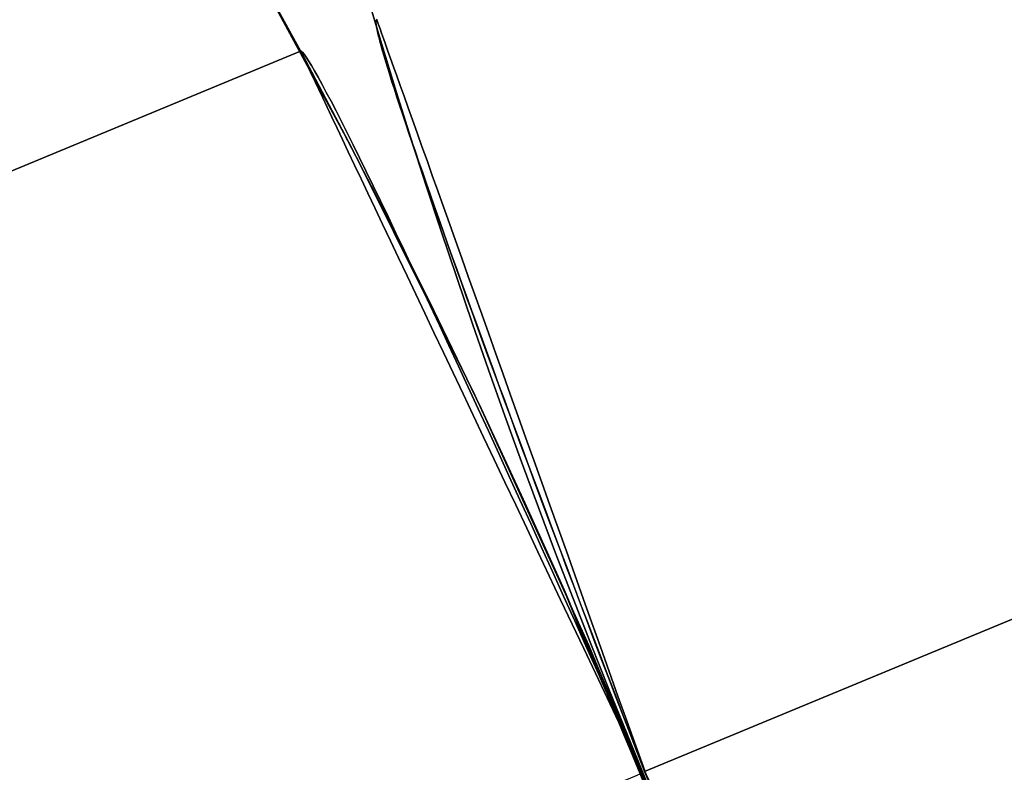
# Model space of a CAD drawing. Extents: x -3378 to 3007, y -425 to 173.
# Tile 338 of 396: x 2237.52 to 2239.37, y 21.33 to 22.75. Entities that reach past the tile are written whole.
import ezdxf

# ---------------------------------------------------------------- set-up
doc = ezdxf.new("R2010")
doc.units = 0
doc.layers.add('PREDEFINITO', color=7, linetype='CONTINUOUS')

msp = doc.modelspace()

# ---------------------------------------------------------------- linework, layer by layer
at = {"layer": 'PREDEFINITO'}
for p, q in [((2266.4102, 32.8145, 3155), (2238.6938, 21.334, 3155)), ((2266.4102, 32.8145, 1255), (2238.6938, 21.334, 1255)), ((2238.6938, 21.334, 2123.5), (2252.6679, 27.1222, 2123.5)), ((2238.6938, 21.334, 2126.5), (2252.6679, 27.1222, 2126.5)), ((2252.6679, 27.1222, 2347.0415), (2238.6938, 21.334, 2347.0415)), ((2252.6679, 27.1222, 2350.0415), (2238.6938, 21.334, 2350.0415)), ((2252.6679, 27.1222, 2570.5831), (2238.6938, 21.334, 2570.5831)), ((2252.6679, 27.1222, 2573.5831), (2238.6938, 21.334, 2573.5831)), ((2252.6679, 27.1222, 2797.1246), (2238.6938, 21.334, 2797.1246)), ((2252.6679, 27.1222, 2794.1246), (2238.6938, 21.334, 2794.1246)), ((2238.6938, 21.334, 3020.6661), (2252.6679, 27.1222, 3020.6661)), ((2238.6938, 21.334, 3017.6661), (2252.6679, 27.1222, 3017.6661)), ((2238.6938, 21.334, 1255), (2249.3184, 25.7349, 1255)), ((2238.6938, 21.334, 3155), (2249.3184, 25.7349, 3155)), ((2237.8966, 22.9611, 2295), (2238.1432, 22.5058, 2295)), ((2237.8966, 22.9611, 1820.0006), (2238.1432, 22.5058, 1820.0006)), ((2237.8966, 22.9611, 2057.5021), (2238.1432, 22.5058, 2057.5021)), ((2237.9519, 22.8623, 1345.0962), (2238.0674, 22.6498, 1345.0708)), ((2238.6938, 21.334, 1235), (2242.3893, 22.8647, 1235)), ((2238.6938, 21.334, 3175), (2242.3893, 22.8647, 3175)), ((2238.0496, 22.6831, 1830.0578), (2237.9611, 22.8456, 1830.0949)), ((2237.9611, 22.8456, 1845.7396), (2238.0496, 22.6831, 1845.7768)), ((2238.0496, 22.6831, 2254.1408), (2237.9611, 22.8456, 2254.178)), ((2237.9611, 22.8456, 2269.8227), (2238.0496, 22.6831, 2269.8599)), ((2238.0496, 22.6831, 1405.9747), (2237.9611, 22.8456, 1406.0119)), ((2237.9611, 22.8456, 1421.6566), (2238.0496, 22.6831, 1421.6937)), ((2205.7798, 9.3244, 2285), (2238.0461, 22.6896, 2285)), ((2238.0461, 22.6896, 2061.4585), (2205.7798, 9.3244, 2061.4585)), ((2238.0461, 22.6896, 1614.3754), (2205.7798, 9.3244, 1614.3754)), ((2238.0461, 22.6896, 2285), (2238.0477, 22.6893, 2284.9476)), ((2238.0477, 22.6893, 2285.0524), (2238.0461, 22.6896, 2285)), ((2238.047, 22.6878, 2061.5362), (2238.0462, 22.6894, 2061.4844)), ((2238.0462, 22.6894, 2061.4844), (2238.0462, 22.6894, 2061.4326)), ((2238.0462, 22.6894, 2061.4326), (2238.047, 22.6878, 2061.3808)), ((2238.047, 22.6878, 1614.2977), (2238.0462, 22.6894, 1614.3495)), ((2238.0462, 22.6894, 1614.3495), (2238.0462, 22.6894, 1614.4013)), ((2238.0462, 22.6894, 1614.4013), (2238.047, 22.6878, 1614.4531)), ((2238.0485, 22.6845, 2061.5879), (2238.047, 22.6878, 2061.5362)), ((2238.047, 22.6878, 2061.3808), (2238.0485, 22.6845, 2061.3291)), ((2238.0485, 22.6845, 1614.246), (2238.047, 22.6878, 1614.2977)), ((2238.047, 22.6878, 1614.4531), (2238.0485, 22.6845, 1614.5048)), ((2238.0477, 22.6893, 2284.9476), (2238.05, 22.6872, 2284.8953)), ((2238.05, 22.6872, 2285.1047), (2238.0477, 22.6893, 2285.0524)), ((2238.0508, 22.6797, 2061.6394), (2238.0485, 22.6845, 2061.5879)), ((2238.0485, 22.6845, 2061.3291), (2238.0508, 22.6797, 2061.2775)), ((2238.0508, 22.6797, 1614.1944), (2238.0485, 22.6845, 1614.246)), ((2238.0485, 22.6845, 1614.5048), (2238.0508, 22.6797, 1614.5563)), ((2238.1363, 22.519, 1830.0249), (2238.0496, 22.6831, 1830.0578)), ((2238.0496, 22.6831, 1845.7768), (2238.1363, 22.519, 1845.8097)), ((2238.1363, 22.519, 2254.108), (2238.0496, 22.6831, 2254.1408)), ((2238.0496, 22.6831, 2269.8599), (2238.1363, 22.519, 2269.8927)), ((2238.1363, 22.519, 1405.9418), (2238.0496, 22.6831, 1405.9747)), ((2238.0496, 22.6831, 1421.6937), (2238.1363, 22.519, 1421.7266)), ((2238.05, 22.6872, 2284.8953), (2238.0531, 22.6836, 2284.8432)), ((2238.0531, 22.6836, 2285.1568), (2238.05, 22.6872, 2285.1047)), ((2238.0531, 22.6836, 2284.8432), (2238.0569, 22.6782, 2284.7912)), ((2238.0569, 22.6782, 2285.2088), (2238.0531, 22.6836, 2285.1568)), ((2238.0539, 22.6732, 2061.6907), (2238.0508, 22.6797, 2061.6394)), ((2238.0508, 22.6797, 2061.2775), (2238.0539, 22.6732, 2061.2262)), ((2238.0539, 22.6732, 1614.1431), (2238.0508, 22.6797, 1614.1944)), ((2238.0508, 22.6797, 1614.5563), (2238.0539, 22.6732, 1614.6077)), ((2238.0577, 22.6652, 2061.7418), (2238.0539, 22.6732, 2061.6907)), ((2238.0539, 22.6732, 2061.2262), (2238.0577, 22.6652, 2061.1751)), ((2238.0577, 22.6652, 1614.0921), (2238.0539, 22.6732, 1614.1431)), ((2238.0539, 22.6732, 1614.6077), (2238.0577, 22.6652, 1614.6587)), ((2238.0569, 22.6782, 2284.7912), (2238.0614, 22.6712, 2284.7395)), ((2238.0614, 22.6712, 2285.2605), (2238.0569, 22.6782, 2285.2088)), ((2238.0623, 22.6556, 2061.7925), (2238.0577, 22.6652, 2061.7418)), ((2238.0577, 22.6652, 2061.1751), (2238.0623, 22.6556, 2061.1244)), ((2238.0623, 22.6556, 1614.0414), (2238.0577, 22.6652, 1614.0921)), ((2238.0577, 22.6652, 1614.6587), (2238.0623, 22.6556, 1614.7094)), ((2238.0614, 22.6712, 2284.7395), (2238.0667, 22.6626, 2284.6881)), ((2238.0667, 22.6626, 2285.3119), (2238.0614, 22.6712, 2285.2605)), ((2238.0676, 22.6443, 2061.8428), (2238.0623, 22.6556, 2061.7925)), ((2238.0623, 22.6556, 2061.1244), (2238.0676, 22.6443, 2061.0741)), ((2238.0676, 22.6443, 1613.991), (2238.0623, 22.6556, 1614.0414)), ((2238.0623, 22.6556, 1614.7094), (2238.0676, 22.6443, 1614.7598)), ((2238.0667, 22.6626, 2284.6881), (2238.0726, 22.6523, 2284.6371)), ((2238.0726, 22.6523, 2285.3629), (2238.0667, 22.6626, 2285.3119)), ((2238.0674, 22.6498, 1345.0708), (2238.1797, 22.435, 1345.0492)), ((2238.0726, 22.6523, 2284.6371), (2238.0793, 22.6404, 2284.5865)), ((2238.0793, 22.6404, 2285.4135), (2238.0726, 22.6523, 2285.3629)), ((2238.0736, 22.6316, 2061.8927), (2238.0676, 22.6443, 2061.8428)), ((2238.0676, 22.6443, 2061.0741), (2238.0736, 22.6316, 2061.0243)), ((2238.0736, 22.6316, 1613.9412), (2238.0676, 22.6443, 1613.991)), ((2238.0676, 22.6443, 1614.7598), (2238.0736, 22.6316, 1614.8096)), ((2238.0804, 22.6172, 2061.942), (2238.0736, 22.6316, 2061.8927)), ((2238.0736, 22.6316, 2061.0243), (2238.0804, 22.6172, 2060.9749)), ((2238.0804, 22.6172, 1613.8918), (2238.0736, 22.6316, 1613.9412)), ((2238.0736, 22.6316, 1614.8096), (2238.0804, 22.6172, 1614.8589)), ((2238.0793, 22.6404, 2284.5865), (2238.0867, 22.6269, 2284.5364)), ((2238.0867, 22.6269, 2285.4636), (2238.0793, 22.6404, 2285.4135)), ((2238.0867, 22.6269, 2284.5364), (2238.0947, 22.6118, 2284.4869)), ((2238.0947, 22.6118, 2285.5131), (2238.0867, 22.6269, 2285.4636)), ((2238.0879, 22.6014, 2061.9908), (2238.0804, 22.6172, 2061.942)), ((2238.0804, 22.6172, 2060.9749), (2238.0879, 22.6014, 2060.9262)), ((2238.0879, 22.6014, 1613.8431), (2238.0804, 22.6172, 1613.8918)), ((2238.0804, 22.6172, 1614.8589), (2238.0879, 22.6014, 1614.9077)), ((2238.1035, 22.5951, 2285.562), (2238.0947, 22.6118, 2285.5131)), ((2238.0947, 22.6118, 2284.4869), (2238.1035, 22.5951, 2284.4381)), ((2238.0962, 22.584, 2062.0389), (2238.0879, 22.6014, 2061.9908)), ((2238.0879, 22.6014, 2060.9262), (2238.0962, 22.584, 2060.878)), ((2238.0962, 22.584, 1613.795), (2238.0879, 22.6014, 1613.8431)), ((2238.0879, 22.6014, 1614.9077), (2238.0962, 22.584, 1614.9558)), ((2238.1035, 22.5951, 2284.4381), (2238.1129, 22.5769, 2284.3899)), ((2238.1129, 22.5769, 2285.6101), (2238.1035, 22.5951, 2285.562)), ((2238.1051, 22.5651, 2062.0863), (2238.0962, 22.584, 2062.0389)), ((2238.0962, 22.584, 2060.878), (2238.1051, 22.5651, 2060.8306)), ((2238.1051, 22.5651, 1613.7475), (2238.0962, 22.584, 1613.795)), ((2238.0962, 22.584, 1614.9558), (2238.1051, 22.5651, 1615.0033)), ((2238.1129, 22.5769, 2284.3899), (2238.123, 22.5571, 2284.3424)), ((2238.123, 22.5571, 2285.6576), (2238.1129, 22.5769, 2285.6101)), ((2238.1148, 22.5448, 2062.133), (2238.1051, 22.5651, 2062.0863)), ((2238.1051, 22.5651, 2060.8306), (2238.1148, 22.5448, 2060.7839)), ((2238.1148, 22.5448, 1613.7008), (2238.1051, 22.5651, 1613.7475)), ((2238.1051, 22.5651, 1615.0033), (2238.1148, 22.5448, 1615.0499)), ((2238.123, 22.5571, 2284.3424), (2238.1337, 22.5358, 2284.2958)), ((2238.1337, 22.5358, 2285.7042), (2238.123, 22.5571, 2285.6576)), ((2238.1251, 22.523, 2062.1789), (2238.1148, 22.5448, 2062.133)), ((2238.1148, 22.5448, 2060.7839), (2238.1251, 22.523, 2060.738)), ((2238.1251, 22.523, 1613.655), (2238.1148, 22.5448, 1613.7008)), ((2238.1148, 22.5448, 1615.0499), (2238.1251, 22.523, 1615.0958)), ((2238.1337, 22.5358, 2284.2958), (2238.1451, 22.513, 2284.25)), ((2238.1451, 22.513, 2285.75), (2238.1337, 22.5358, 2285.7042)), ((2238.1361, 22.4998, 2062.2239), (2238.1251, 22.523, 2062.1789)), ((2238.1251, 22.523, 2060.738), (2238.1361, 22.4998, 2060.693)), ((2238.1361, 22.4998, 1613.6099), (2238.1251, 22.523, 1613.655)), ((2238.1251, 22.523, 1615.0958), (2238.1361, 22.4998, 1615.1408)), ((2238.2213, 22.3532, 1829.9964), (2238.1363, 22.519, 1830.0249)), ((2238.1363, 22.519, 1845.8097), (2238.2213, 22.3532, 1845.8382)), ((2238.2213, 22.3532, 2254.0794), (2238.1363, 22.519, 2254.108)), ((2238.1363, 22.519, 2269.8927), (2238.2213, 22.3532, 2269.9213)), ((2238.2213, 22.3532, 1405.9133), (2238.1363, 22.519, 1405.9418)), ((2238.1363, 22.519, 1421.7266), (2238.2213, 22.3532, 1421.7551)), ((2238.1477, 22.4752, 2062.268), (2238.1361, 22.4998, 2062.2239)), ((2238.1361, 22.4998, 2060.693), (2238.1477, 22.4752, 2060.6489)), ((2238.1477, 22.4752, 1613.5658), (2238.1361, 22.4998, 1613.6099)), ((2238.1361, 22.4998, 1615.1408), (2238.1477, 22.4752, 1615.1849)), ((2238.1432, 22.5058, 2295), (2238.3739, 22.0422, 2295)), ((2238.1432, 22.5058, 1820.0006), (2238.3739, 22.0422, 1820.0006)), ((2238.1432, 22.5058, 2057.5021), (2238.3739, 22.0422, 2057.5021)), ((2238.1451, 22.513, 2284.25), (2238.1571, 22.4888, 2284.2051)), ((2238.1571, 22.4888, 2285.7949), (2238.1451, 22.513, 2285.75)), ((2238.1571, 22.4888, 2284.2051), (2238.1697, 22.4632, 2284.1612)), ((2238.1697, 22.4632, 2285.8388), (2238.1571, 22.4888, 2285.7949)), ((2238.1601, 22.4493, 2062.3112), (2238.1477, 22.4752, 2062.268)), ((2238.1477, 22.4752, 2060.6489), (2238.1601, 22.4493, 2060.6058)), ((2238.1601, 22.4493, 1613.5227), (2238.1477, 22.4752, 1613.5658)), ((2238.1477, 22.4752, 1615.1849), (2238.1601, 22.4493, 1615.2281)), ((2238.1697, 22.4632, 2284.1612), (2238.1828, 22.4361, 2284.1183)), ((2238.1828, 22.4361, 2285.8817), (2238.1697, 22.4632, 2285.8388)), ((2238.173, 22.422, 2062.3533), (2238.1601, 22.4493, 2062.3112)), ((2238.1601, 22.4493, 2060.6058), (2238.173, 22.422, 2060.5637)), ((2238.173, 22.422, 1613.4806), (2238.1601, 22.4493, 1613.5227)), ((2238.1601, 22.4493, 1615.2281), (2238.173, 22.422, 1615.2702)), ((2238.1797, 22.435, 1345.0492), (2238.2886, 22.2182, 1345.0315)), ((2238.1828, 22.4361, 2284.1183), (2238.1966, 22.4077, 2284.0765)), ((2238.1966, 22.4077, 2285.9235), (2238.1828, 22.4361, 2285.8817)), ((2238.1865, 22.3934, 2062.3943), (2238.173, 22.422, 2062.3533)), ((2238.173, 22.422, 2060.5637), (2238.1865, 22.3934, 2060.5226)), ((2238.1865, 22.3934, 1613.4395), (2238.173, 22.422, 1613.4806)), ((2238.173, 22.422, 1615.2702), (2238.1865, 22.3934, 1615.3113)), ((2238.1966, 22.4077, 2284.0765), (2238.2109, 22.378, 2284.0358)), ((2238.2109, 22.378, 2285.9642), (2238.1966, 22.4077, 2285.9235)), ((2238.2007, 22.3636, 2062.4343), (2238.1865, 22.3934, 2062.3943)), ((2238.1865, 22.3934, 2060.5226), (2238.2007, 22.3636, 2060.4827)), ((2238.2007, 22.3636, 1613.3996), (2238.1865, 22.3934, 1613.4395)), ((2238.1865, 22.3934, 1615.3113), (2238.2007, 22.3636, 1615.3512)), ((2238.2109, 22.378, 2284.0358), (2238.2258, 22.347, 2283.9963)), ((2238.2258, 22.347, 2286.0037), (2238.2109, 22.378, 2285.9642)), ((2238.2154, 22.3325, 2062.473), (2238.2007, 22.3636, 2062.4343)), ((2238.2007, 22.3636, 2060.4827), (2238.2154, 22.3325, 2060.4439)), ((2238.2154, 22.3325, 1613.3608), (2238.2007, 22.3636, 1613.3996)), ((2238.2007, 22.3636, 1615.3512), (2238.2154, 22.3325, 1615.39)), ((2238.3045, 22.1858, 1829.9722), (2238.2213, 22.3532, 1829.9964)), ((2238.2213, 22.3532, 1845.8382), (2238.3045, 22.1858, 1845.8624)), ((2238.3045, 22.1858, 2254.0553), (2238.2213, 22.3532, 2254.0794)), ((2238.2213, 22.3532, 2269.9213), (2238.3045, 22.1858, 2269.9455)), ((2238.3045, 22.1858, 1405.8891), (2238.2213, 22.3532, 1405.9133)), ((2238.2213, 22.3532, 1421.7551), (2238.3045, 22.1858, 1421.7793)), ((2238.2307, 22.3003, 2062.5106), (2238.2154, 22.3325, 2062.473)), ((2238.2154, 22.3325, 2060.4439), (2238.2307, 22.3003, 2060.4063)), ((2238.2307, 22.3003, 1613.3233), (2238.2154, 22.3325, 1613.3608)), ((2238.2154, 22.3325, 1615.39), (2238.2307, 22.3003, 1615.4275)), ((2238.2258, 22.347, 2283.9963), (2238.2411, 22.3147, 2283.958)), ((2238.2411, 22.3147, 2286.042), (2238.2258, 22.347, 2286.0037)), ((2238.2411, 22.3147, 2283.958), (2238.257, 22.2812, 2283.921)), ((2238.257, 22.2812, 2286.079), (2238.2411, 22.3147, 2286.042)), ((2238.2466, 22.2668, 2062.5469), (2238.2307, 22.3003, 2062.5106)), ((2238.2307, 22.3003, 2060.4063), (2238.2466, 22.2668, 2060.37)), ((2238.2466, 22.2668, 1613.287), (2238.2307, 22.3003, 1613.3233)), ((2238.2307, 22.3003, 1615.4275), (2238.2466, 22.2668, 1615.4638)), ((2238.257, 22.2812, 2283.921), (2238.2734, 22.2465, 2283.8853)), ((2238.2734, 22.2465, 2286.1147), (2238.257, 22.2812, 2286.079)), ((2238.2629, 22.2323, 2062.5819), (2238.2466, 22.2668, 2062.5469)), ((2238.2466, 22.2668, 2060.37), (2238.2629, 22.2323, 2060.335)), ((2238.2629, 22.2323, 1613.252), (2238.2466, 22.2668, 1613.287)), ((2238.2466, 22.2668, 1615.4638), (2238.2629, 22.2323, 1615.4988)), ((2238.2734, 22.2465, 2283.8853), (2238.2902, 22.2107, 2283.8509)), ((2238.2902, 22.2107, 2286.1491), (2238.2734, 22.2465, 2286.1147)), ((2238.2798, 22.1967, 2062.6156), (2238.2629, 22.2323, 2062.5819)), ((2238.2629, 22.2323, 2060.335), (2238.2798, 22.1967, 2060.3014)), ((2238.2798, 22.1967, 1613.2183), (2238.2629, 22.2323, 1613.252)), ((2238.2629, 22.2323, 1615.4988), (2238.2798, 22.1967, 1615.5325)), ((2238.2886, 22.2182, 1345.0315), (2238.3942, 21.9995, 1345.0177)), ((2238.2902, 22.2107, 2283.8509), (2238.3075, 22.1739, 2283.818)), ((2238.3075, 22.1739, 2286.182), (2238.2902, 22.2107, 2286.1491)), ((2238.2972, 22.1601, 2062.6478), (2238.2798, 22.1967, 2062.6156)), ((2238.2798, 22.1967, 2060.3014), (2238.2972, 22.1601, 2060.2691)), ((2238.2972, 22.1601, 1613.186), (2238.2798, 22.1967, 1613.2183)), ((2238.2798, 22.1967, 1615.5325), (2238.2972, 22.1601, 1615.5648)), ((2238.3859, 22.0169, 1829.9524), (2238.3045, 22.1858, 1829.9722)), ((2238.3045, 22.1858, 1845.8624), (2238.3859, 22.0169, 1845.8822)), ((2238.3859, 22.0169, 2254.0354), (2238.3045, 22.1858, 2254.0553)), ((2238.3045, 22.1858, 2269.9455), (2238.3859, 22.0169, 2269.9653)), ((2238.3859, 22.0169, 1405.8693), (2238.3045, 22.1858, 1405.8891)), ((2238.3045, 22.1858, 1421.7793), (2238.3859, 22.0169, 1421.7991)), ((2238.3075, 22.1739, 2283.818), (2238.3252, 22.1359, 2283.7865)), ((2238.3252, 22.1359, 2286.2135), (2238.3075, 22.1739, 2286.182)), ((2238.315, 22.1225, 2062.6787), (2238.2972, 22.1601, 2062.6478)), ((2238.2972, 22.1601, 2060.2691), (2238.315, 22.1225, 2060.2382)), ((2238.315, 22.1225, 1613.1551), (2238.2972, 22.1601, 1613.186)), ((2238.2972, 22.1601, 1615.5648), (2238.315, 22.1225, 1615.5956)), ((2238.3252, 22.1359, 2283.7865), (2238.3433, 22.097, 2283.7565)), ((2238.3433, 22.097, 2286.2435), (2238.3252, 22.1359, 2286.2135)), ((2238.3333, 22.0839, 2062.7081), (2238.315, 22.1225, 2062.6787)), ((2238.315, 22.1225, 2060.2382), (2238.3333, 22.0839, 2060.2088)), ((2238.3333, 22.0839, 1613.1257), (2238.315, 22.1225, 1613.1551)), ((2238.315, 22.1225, 1615.5956), (2238.3333, 22.0839, 1615.625)), ((2238.3433, 22.097, 2283.7565), (2238.3618, 22.0572, 2283.728)), ((2238.3618, 22.0572, 2286.272), (2238.3433, 22.097, 2286.2435)), ((2238.352, 22.0445, 2062.736), (2238.3333, 22.0839, 2062.7081)), ((2238.3333, 22.0839, 2060.2088), (2238.352, 22.0445, 2060.1809)), ((2238.352, 22.0445, 1613.0978), (2238.3333, 22.0839, 1613.1257)), ((2238.3333, 22.0839, 1615.625), (2238.352, 22.0445, 1615.653)), ((2238.3618, 22.0572, 2283.728), (2238.3806, 22.0164, 2283.701)), ((2238.3806, 22.0164, 2286.299), (2238.3618, 22.0572, 2286.272)), ((2238.3711, 22.0042, 2062.7624), (2238.352, 22.0445, 2062.736)), ((2238.352, 22.0445, 2060.1809), (2238.3711, 22.0042, 2060.1545)), ((2238.3711, 22.0042, 1613.0714), (2238.352, 22.0445, 1613.0978)), ((2238.352, 22.0445, 1615.653), (2238.3711, 22.0042, 1615.6794)), ((2238.3739, 22.0422, 2295), (2238.5885, 21.5709, 2295)), ((2238.3739, 22.0422, 1820.0006), (2238.5885, 21.5709, 1820.0006)), ((2238.3739, 22.0422, 2057.5021), (2238.5885, 21.5709, 2057.5021)), ((2238.3806, 22.0164, 2283.701), (2238.3998, 21.9748, 2283.6756)), ((2238.3998, 21.9748, 2286.3244), (2238.3806, 22.0164, 2286.299)), ((2238.4654, 21.8465, 1829.937), (2238.3859, 22.0169, 1829.9524)), ((2238.3859, 22.0169, 1845.8822), (2238.4654, 21.8465, 1845.8976)), ((2238.4654, 21.8465, 2254.02), (2238.3859, 22.0169, 2254.0354)), ((2238.3859, 22.0169, 2269.9653), (2238.4654, 21.8465, 2269.9807)), ((2238.4654, 21.8465, 1405.8539), (2238.3859, 22.0169, 1405.8693)), ((2238.3859, 22.0169, 1421.7991), (2238.4654, 21.8465, 1421.8145)), ((2238.3906, 21.9631, 2062.7873), (2238.3711, 22.0042, 2062.7624)), ((2238.3711, 22.0042, 2060.1545), (2238.3906, 21.9631, 2060.1297)), ((2238.3906, 21.9631, 1613.0466), (2238.3711, 22.0042, 1613.0714)), ((2238.3711, 22.0042, 1615.6794), (2238.3906, 21.9631, 1615.7042)), ((2238.3942, 21.9995, 1345.0177), (2238.4962, 21.7789, 1345.0079)), ((2238.4105, 21.9212, 2062.8105), (2238.3906, 21.9631, 2062.7873)), ((2238.3906, 21.9631, 2060.1297), (2238.4105, 21.9212, 2060.1064)), ((2238.4105, 21.9212, 1613.0234), (2238.3906, 21.9631, 1613.0466)), ((2238.3906, 21.9631, 1615.7042), (2238.4105, 21.9212, 1615.7274)), ((2238.3998, 21.9748, 2283.6756), (2238.4192, 21.9323, 2283.6518)), ((2238.4192, 21.9323, 2286.3482), (2238.3998, 21.9748, 2286.3244)), ((2238.4192, 21.9323, 2283.6518), (2238.439, 21.8892, 2283.6297)), ((2238.439, 21.8892, 2286.3703), (2238.4192, 21.9323, 2286.3482)), ((2238.4306, 21.8787, 2062.8321), (2238.4105, 21.9212, 2062.8105)), ((2238.4105, 21.9212, 2060.1064), (2238.4306, 21.8787, 2060.0848)), ((2238.4306, 21.8787, 1613.0017), (2238.4105, 21.9212, 1613.0234)), ((2238.4105, 21.9212, 1615.7274), (2238.4306, 21.8787, 1615.7491)), ((2238.439, 21.8892, 2283.6297), (2238.459, 21.8453, 2283.6093)), ((2238.459, 21.8453, 2286.3907), (2238.439, 21.8892, 2286.3703)), ((2238.4511, 21.8355, 2062.8521), (2238.4306, 21.8787, 2062.8321)), ((2238.4306, 21.8787, 2060.0848), (2238.4511, 21.8355, 2060.0648)), ((2238.4511, 21.8355, 1612.9817), (2238.4306, 21.8787, 1613.0017)), ((2238.4306, 21.8787, 1615.7491), (2238.4511, 21.8355, 1615.7691)), ((2238.4719, 21.7917, 2062.8705), (2238.4511, 21.8355, 2062.8521)), ((2238.4511, 21.8355, 2060.0648), (2238.4719, 21.7917, 2060.0465)), ((2238.4719, 21.7917, 1612.9634), (2238.4511, 21.8355, 1612.9817)), ((2238.4511, 21.8355, 1615.7691), (2238.4719, 21.7917, 1615.7874)), ((2238.459, 21.8453, 2283.6093), (2238.4793, 21.8008, 2283.5905)), ((2238.4793, 21.8008, 2286.4095), (2238.459, 21.8453, 2286.3907)), ((2238.5429, 21.6747, 1829.9259), (2238.4654, 21.8465, 1829.937)), ((2238.4654, 21.8465, 1845.8976), (2238.5429, 21.6747, 1845.9086)), ((2238.5429, 21.6747, 2254.009), (2238.4654, 21.8465, 2254.02)), ((2238.4654, 21.8465, 2269.9807), (2238.5429, 21.6747, 2269.9917)), ((2238.5429, 21.6747, 1405.8429), (2238.4654, 21.8465, 1405.8539)), ((2238.4654, 21.8465, 1421.8145), (2238.5429, 21.6747, 1421.8255)), ((2238.4793, 21.8008, 2283.5905), (2238.4998, 21.7557, 2283.5735)), ((2238.4998, 21.7557, 2286.4266), (2238.4793, 21.8008, 2286.4095)), ((2238.4929, 21.7473, 2062.8871), (2238.4719, 21.7917, 2062.8705)), ((2238.4719, 21.7917, 2060.0465), (2238.4929, 21.7473, 2060.0298)), ((2238.4929, 21.7473, 1612.9468), (2238.4719, 21.7917, 1612.9634)), ((2238.4719, 21.7917, 1615.7874), (2238.4929, 21.7473, 1615.804)), ((2238.4962, 21.7789, 1345.0079), (2238.5947, 21.5565, 1345.0019)), ((2238.4998, 21.7557, 2283.5735), (2238.5205, 21.7101, 2283.5581)), ((2238.5205, 21.7101, 2286.4419), (2238.4998, 21.7557, 2286.4266)), ((2238.5142, 21.7025, 2062.902), (2238.4929, 21.7473, 2062.8871)), ((2238.4929, 21.7473, 2060.0298), (2238.5142, 21.7025, 2060.0149)), ((2238.5142, 21.7025, 1612.9318), (2238.4929, 21.7473, 1612.9468)), ((2238.4929, 21.7473, 1615.804), (2238.5142, 21.7025, 1615.819)), ((2238.5357, 21.6572, 2062.9153), (2238.5142, 21.7025, 2062.902)), ((2238.5142, 21.7025, 2060.0149), (2238.5357, 21.6572, 2060.0017)), ((2238.5357, 21.6572, 1612.9186), (2238.5142, 21.7025, 1612.9318)), ((2238.5142, 21.7025, 1615.819), (2238.5357, 21.6572, 1615.8322)), ((2238.5205, 21.7101, 2283.5581), (2238.5413, 21.6639, 2283.5446)), ((2238.5413, 21.6639, 2286.4554), (2238.5205, 21.7101, 2286.4419)), ((2238.5413, 21.6639, 2283.5446), (2238.5623, 21.6174, 2283.5328)), ((2238.5623, 21.6174, 2286.4672), (2238.5413, 21.6639, 2286.4554)), ((2238.5429, 21.6747, 1845.9086), (2238.8278, 20.9869, 1845.9086)), ((2238.8278, 20.9869, 1829.9259), (2238.5429, 21.6747, 1829.9259)), ((2238.5429, 21.6747, 2269.9917), (2238.8278, 20.9869, 2269.9917)), ((2238.8278, 20.9869, 2254.009), (2238.5429, 21.6747, 2254.009)), ((2238.5429, 21.6747, 1421.8255), (2238.8278, 20.9869, 1421.8255)), ((2238.8278, 20.9869, 1405.8429), (2238.5429, 21.6747, 1405.8429)), ((2238.5573, 21.6115, 2062.9267), (2238.5357, 21.6572, 2062.9153)), ((2238.5357, 21.6572, 2060.0017), (2238.5573, 21.6115, 2059.9902)), ((2238.5573, 21.6115, 1612.9071), (2238.5357, 21.6572, 1612.9186)), ((2238.5357, 21.6572, 1615.8322), (2238.5573, 21.6115, 1615.8437)), ((2238.5791, 21.5655, 2062.9365), (2238.5573, 21.6115, 2062.9267)), ((2238.5573, 21.6115, 2059.9902), (2238.5791, 21.5655, 2059.9805)), ((2238.5791, 21.5655, 1612.8974), (2238.5573, 21.6115, 1612.9071)), ((2238.5573, 21.6115, 1615.8437), (2238.5791, 21.5655, 1615.8534)), ((2238.5623, 21.6174, 2283.5328), (2238.5834, 21.5705, 2283.5228)), ((2238.5834, 21.5705, 2286.4772), (2238.5623, 21.6174, 2286.4672)), ((2238.5834, 21.5705, 2283.5228), (2238.6045, 21.5233, 2283.5146)), ((2238.6045, 21.5233, 2286.4854), (2238.5834, 21.5705, 2286.4772)), ((2238.5885, 21.5709, 2295), (2238.7866, 21.0925, 2295)), ((2238.5885, 21.5709, 1820.0006), (2238.7866, 21.0925, 1820.0006)), ((2238.5885, 21.5709, 2057.5021), (2238.7866, 21.0925, 2057.5021)), ((2238.6011, 21.5193, 2062.9444), (2238.5791, 21.5655, 2062.9365)), ((2238.5791, 21.5655, 2059.9805), (2238.6011, 21.5193, 2059.9725)), ((2238.6011, 21.5193, 1612.8894), (2238.5791, 21.5655, 1612.8974)), ((2238.5791, 21.5655, 1615.8534), (2238.6011, 21.5193, 1615.8614)), ((2238.5947, 21.5565, 1345.0019), (2238.6896, 21.3325, 1345)), ((2238.6231, 21.4728, 2062.9506), (2238.6011, 21.5193, 2062.9444)), ((2238.6011, 21.5193, 2059.9725), (2238.6231, 21.4728, 2059.9663)), ((2238.6231, 21.4728, 1612.8833), (2238.6011, 21.5193, 1612.8894)), ((2238.6011, 21.5193, 1615.8614), (2238.6231, 21.4728, 1615.8675)), ((2238.6045, 21.5233, 2283.5146), (2238.6258, 21.4758, 2283.5082)), ((2238.6258, 21.4758, 2286.4918), (2238.6045, 21.5233, 2286.4854)), ((2238.6452, 21.4261, 2062.955), (2238.6231, 21.4728, 2062.9506)), ((2238.6231, 21.4728, 2059.9663), (2238.6452, 21.4261, 2059.9619)), ((2238.6452, 21.4261, 1612.8788), (2238.6231, 21.4728, 1612.8833)), ((2238.6231, 21.4728, 1615.8675), (2238.6452, 21.4261, 1615.8719)), ((2238.6258, 21.4758, 2283.5082), (2238.6471, 21.4282, 2283.5037)), ((2238.6471, 21.4282, 2286.4963), (2238.6258, 21.4758, 2286.4918)), ((2238.6674, 21.3794, 2062.9576), (2238.6452, 21.4261, 2062.955)), ((2238.6452, 21.4261, 2059.9619), (2238.6674, 21.3794, 2059.9593)), ((2238.6674, 21.3794, 1612.8762), (2238.6452, 21.4261, 1612.8788)), ((2238.6452, 21.4261, 1615.8719), (2238.6674, 21.3794, 1615.8746)), ((2238.6471, 21.4282, 2283.5037), (2238.6683, 21.3804, 2283.5009)), ((2238.6683, 21.3804, 2286.4991), (2238.6471, 21.4282, 2286.4963)), ((2238.6896, 21.3325, 2062.9585), (2238.6674, 21.3794, 2062.9576)), ((2238.6674, 21.3794, 2059.9593), (2238.6896, 21.3325, 2059.9585)), ((2238.6896, 21.3325, 1612.8754), (2238.6674, 21.3794, 1612.8762)), ((2238.6674, 21.3794, 1615.8746), (2238.6896, 21.3325, 1615.8754)), ((2238.6683, 21.3804, 2283.5009), (2238.6896, 21.3325, 2283.5)), ((2238.6896, 21.3325, 2286.5), (2238.6683, 21.3804, 2286.4991)), ((2238.6896, 21.3325, 2283.5), (2238.6896, 21.3325, 2283.5)), ((2238.6896, 21.3325, 2059.9585), (2238.6896, 21.3325, 2059.9585)), ((2238.6896, 21.3325, 1615.8754), (2238.6896, 21.3325, 1615.8754)), ((2238.6938, 21.334, 1255), (2238.6938, 21.334, 1235)), ((2238.6938, 21.334, 3155), (2238.6938, 21.334, 3020.6661)), ((2238.6938, 21.334, 2123.5), (2238.6938, 21.334, 1255)), ((2238.6938, 21.334, 2347.0415), (2238.6938, 21.334, 2126.5)), ((2238.6938, 21.334, 2570.5831), (2238.6938, 21.334, 2350.0415)), ((2238.6938, 21.334, 2794.1246), (2238.6938, 21.334, 2573.5831)), ((2238.6938, 21.334, 3017.6661), (2238.6938, 21.334, 2797.1246)), ((2238.6938, 21.334, 3155), (2238.6938, 21.334, 3175))]:
    msp.add_line(p, q, dxfattribs=at)
for centre in [(2252.552, 27.0743, 1255), (2252.552, 27.0743, 1235), (2252.552, 27.0743, 1245), (2252.552, 27.0743, 3155), (2252.552, 27.0743, 3175), (2252.552, 27.0743, 3165)]:
    msp.add_circle(centre, 15, dxfattribs=at)
at = {"layer": 'PREDEFINITO', "extrusion": (0, 0, -1)}
for centre in [(-2252.552, 27.0743, -3155), (-2252.552, 27.0743, -1255), (-2252.552, 27.0743, -2205)]:
    msp.add_circle(centre, 15, dxfattribs=at)
at = {"layer": 'PREDEFINITO', "extrusion": (-0.941879, -0.335952, -1.5393e-13)}
msp.add_arc((731.9968, 2125, -2115.7465), 1.5, 89.9281, 270.0719, dxfattribs=at)
at = {"layer": 'PREDEFINITO', "extrusion": (0.941879, 0.335952, 2.83556e-13)}
msp.add_arc((-731.9968, 3019.1661, 2115.7465), 1.5, 269.9281, 90.0719, dxfattribs=at)
at = {"layer": 'PREDEFINITO', "extrusion": (-0.932847, -0.359393, 0.025145)}
for centre in [(784.9187, 2400.5227, -2037.01), (784.9187, 2623.9936, -2031.389)]:
    msp.add_arc(centre, 1.5016, 180.0433, 269.9925, dxfattribs=at)
at = {"layer": 'PREDEFINITO', "extrusion": (-0.932847, -0.359393, -0.025145)}
for centre in [(784.9187, 2295.0752, -2155.1191), (784.9187, 2518.546, -2160.7401)]:
    msp.add_arc(centre, 1.5016, 90.0075, 179.9567, dxfattribs=at)
at = {"layer": 'PREDEFINITO', "extrusion": (0.932848, 0.359392, 0.025144)}
msp.add_arc((-784.9159, 2742.0198, 2166.3585), 1.5016, 0.0433, 89.9925, dxfattribs=at)
at = {"layer": 'PREDEFINITO', "extrusion": (0.932848, 0.359392, -0.025144)}
msp.add_arc((-784.9159, 2847.4617, 2025.7729), 1.5016, 270.0075, 359.9567, dxfattribs=at)
at = {"layer": 'PREDEFINITO', "extrusion": (-0.92388, -0.382683, 3.3924e-11)}
msp.add_arc((837.0007, 1837.9173, -2076.4385), 8, 87.3331, 92.66688, dxfattribs=at)
at = {"layer": 'PREDEFINITO', "extrusion": (-0.92388, -0.382683, 8.40031e-11)}
msp.add_arc((837.0007, 1837.9173, -2076.4385), 8, 267.33312, 272.6669, dxfattribs=at)
at = {"layer": 'PREDEFINITO', "extrusion": (0.92388, 0.382683, -5.63883e-11)}
msp.add_arc((-837.0007, 2262.0004, 2076.4385), 8, 267.3331, 272.66688, dxfattribs=at)
at = {"layer": 'PREDEFINITO', "extrusion": (0.92388, 0.382683, 1.01737e-10)}
msp.add_arc((-837.0007, 2262.0004, 2076.4385), 8, 87.33312, 92.6669, dxfattribs=at)
at = {"layer": 'PREDEFINITO', "extrusion": (0.92388, 0.382683, 1.43766e-10)}
msp.add_arc((-837.0007, 1413.8342, 2076.4385), 8, 267.3331, 272.66688, dxfattribs=at)
at = {"layer": 'PREDEFINITO', "extrusion": (0.92388, 0.382683, 2.99449e-11)}
msp.add_arc((-837.0007, 1413.8342, 2076.4385), 8, 87.33312, 92.6669, dxfattribs=at)
at = {"layer": 'PREDEFINITO', "extrusion": (-0.382683, 0.92388, 6.81416e-16)}
msp.add_arc((-1306.4431, 2295, -837.0007), 770, 90, 180, dxfattribs=at)
at = {"layer": 'PREDEFINITO', "extrusion": (6.39787e-08, 2.65256e-08, -1)}
msp.add_arc((-2224.8315, 15.5923, -1344.9999), 15, 157.4621, 157.53791, dxfattribs=at)
at = {"layer": 'PREDEFINITO', "extrusion": (-0.92388, -0.382683, -1.93474e-07)}
msp.add_arc((837.0007, 1359.9996, -2076.4434), 15, 269.9624, 270.03761, dxfattribs=at)
at = {"layer": 'PREDEFINITO', "extrusion": (-0.913752, -0.405493, 0.025145)}
msp.add_arc((888.5617, 2176.0012, -2000.8665), 1.5016, 270.0076, 359.9567, dxfattribs=at)
at = {"layer": 'PREDEFINITO', "extrusion": (-0.913752, -0.405493, -0.025145)}
msp.add_arc((888.5617, 2072.655, -2107.7333), 1.5016, 0.0433, 89.9924, dxfattribs=at)
at = {"layer": 'PREDEFINITO', "extrusion": (-0.903563, -0.428456, 0)}
for centre in [(939.906, 2348.5415, -2031.9413), (939.906, 2572.0831, -2031.9413)]:
    msp.add_arc(centre, 1.5, 269.9282, 90.0718, dxfattribs=at)
at = {"layer": 'PREDEFINITO', "extrusion": (0.903563, 0.428456, 0)}
msp.add_arc((-939.906, 2795.6246, 2031.9413), 1.5, 89.9282, 270.0718, dxfattribs=at)
at = {"layer": 'PREDEFINITO', "extrusion": (0.913752, 0.405493, 0.025145)}
msp.add_arc((-888.5617, 2966.5384, 2130.2172), 1.5016, 90.0076, 179.9567, dxfattribs=at)
at = {"layer": 'PREDEFINITO', "extrusion": (0.913752, 0.405493, -0.025145)}
msp.add_arc((-888.5617, 3069.8846, 1978.3825), 1.5016, 180.0433, 269.9924, dxfattribs=at)

doc.saveas('drawing.dxf')
